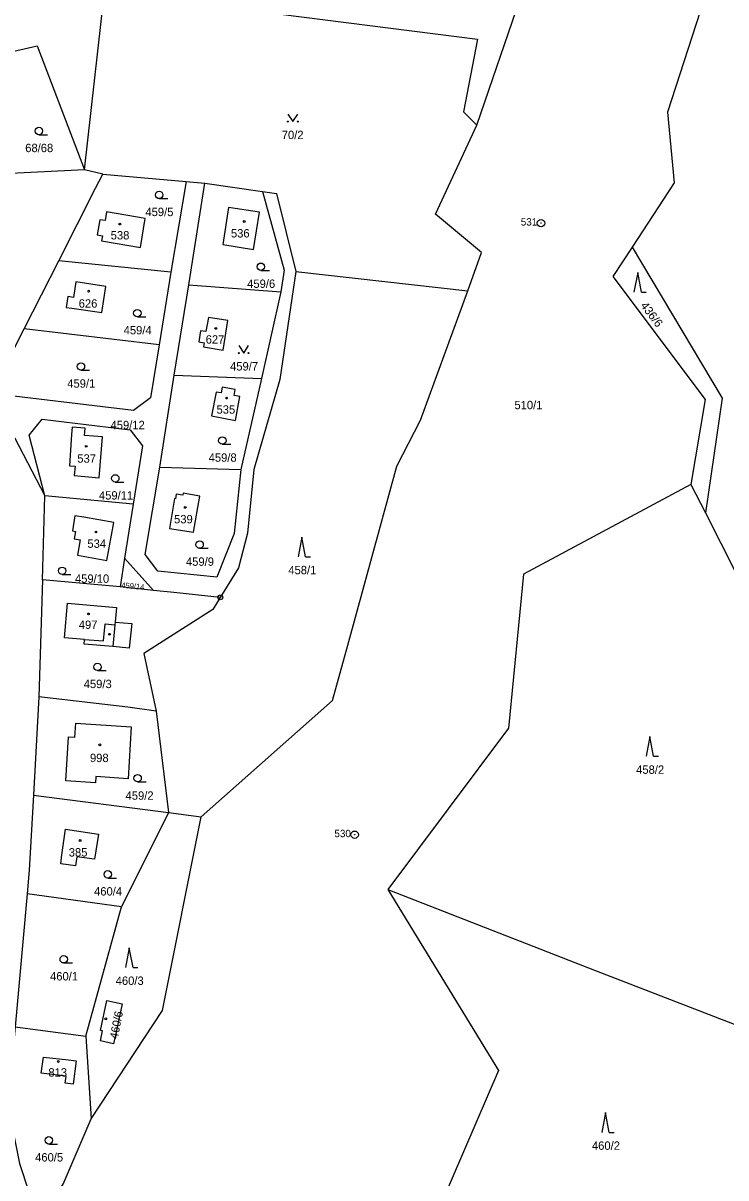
# Model space of a CAD drawing. Extents: x -725728 to -720881, y -1068679 to -1063504.
# Drawn here: x -723989.4 to -723846.7, y -1067838.5 to -1067604 of the extents above; entities that cross this region are included whole.
import ezdxf

# ---------------------------------------------------------------- set-up
doc = ezdxf.new("R2010")
doc.units = 0
for name, color, linetype in [('Hranice parcel', 7, 'Continuous'), ('Parcelní čísla', 7, 'Continuous'), ('Vnitřní kresba', 7, 'Continuous'), ('Značky bodu BP', 7, 'Continuous'), ('Značky budov', 7, 'Continuous'), ('Značky kultur', 7, 'Continuous')]:
    doc.layers.add(name, color=color, linetype=linetype)

# ---------------------------------------------------------------- blocks, each defined once
blk = doc.blocks.new('4.02_3')
at = {"layer": 'Značky budov'}
blk.add_circle((-0.001, 0), 0.0175, dxfattribs=at)
blk = doc.blocks.new('4.02_4')
at = {"layer": 'Značky budov'}
blk.add_circle((-0.001, 0), 0.0175, dxfattribs=at)
blk = doc.blocks.new('3.14_1')
at = {"layer": 'Značky kultur'}
blk.add_lwpolyline([(-0.1, 0.15), (0, 0), (0.1, 0.15)], dxfattribs=at)
for centre in [(-0.1, 0), (0.1, 0)]:
    blk.add_circle(centre, 0.01, dxfattribs=at)
blk = doc.blocks.new('3.08_1')
at = {"layer": 'Značky kultur'}
for p, q in [((0, 0.4), (-0.075, 0)), ((0.075, 0), (0, 0.4)), ((0.075, 0), (0.175, 0))]:
    blk.add_line(p, q, dxfattribs=at)
blk = doc.blocks.new('3.04_2')
at = {"layer": 'Značky kultur'}
blk.add_line((0.001, 0), (0.176, 0), dxfattribs=at)
blk.add_circle((0.001, 0.075), 0.075, dxfattribs=at)
blk = doc.blocks.new('3.08_2')
at = {"layer": 'Značky kultur'}
for p, q in [((0, 0.4), (-0.075, 0)), ((0.075, 0), (0, 0.4)), ((0.075, 0), (0.175, 0))]:
    blk.add_line(p, q, dxfattribs=at)
blk = doc.blocks.new('3.04_3')
at = {"layer": 'Značky kultur'}
blk.add_line((0.001, 0), (0.176, 0), dxfattribs=at)
blk.add_circle((0.001, 0.075), 0.075, dxfattribs=at)
blk = doc.blocks.new('1.01_1')
at = {"layer": 'Značky bodu BP'}
for radius in [0.075, 0.003]:
    blk.add_circle((0, 0), radius, dxfattribs=at)
blk = doc.blocks.new('1.05_1')
at = {"layer": 'Značky bodu BP'}
for radius in [0.05, 0.00303]:
    blk.add_circle((0, 0), radius, dxfattribs=at)

msp = doc.modelspace()

# ---------------------------------------------------------------- linework, layer by layer
at = {"layer": 'Hranice parcel'}
for p, q in [((-723897.23, -1067624.68), (-723883.13, -1067583.49)), ((-723976.95, -1067633.79), (-723996.98, -1067634.78)), ((-723973.18, -1067634.61), (-723976.95, -1067633.79)), ((-723973.18, -1067634.61), (-723956.25, -1067636.14)), ((-723956.25, -1067636.14), (-723959.38, -1067654.52)), ((-723956.25, -1067636.14), (-723952.46, -1067636.45)), ((-723955.71, -1067657.14), (-723952.46, -1067636.45)), ((-723952.46, -1067636.45), (-723940.76, -1067638.16)), ((-723989.19, -1067666.08), (-723982.16, -1067652.26)), ((-723959.38, -1067654.52), (-723982.16, -1067652.26)), ((-723959.38, -1067654.52), (-723961.74, -1067669.3)), ((-723934.02, -1067654.38), (-723899.04, -1067658.37)), ((-723958.73, -1067675.48), (-723955.71, -1067657.14)), ((-723955.71, -1067657.14), (-723937.03, -1067658.51)), ((-723937.03, -1067658.51), (-723940.95, -1067676.12)), ((-723995.85, -1067679.18), (-723989.19, -1067666.08)), ((-723961.74, -1067669.3), (-723989.19, -1067666.08)), ((-723961.65, -1067694.14), (-723958.73, -1067675.48)), ((-723958.73, -1067675.48), (-723940.95, -1067676.12)), ((-723940.95, -1067676.12), (-723945.2, -1067694.6)), ((-723995.85, -1067679.18), (-723984.95, -1067699.95)), ((-723961.65, -1067694.14), (-723945.2, -1067694.6)), ((-723853.76, -1067697.64), (-723850.83, -1067703.44)), ((-723985.44, -1067717.04), (-723984.95, -1067699.95)), ((-723967.03, -1067701.67), (-723984.95, -1067699.95)), ((-723967.03, -1067701.67), (-723968.77, -1067712.6)), ((-723850.83, -1067703.44), (-723825.99, -1067752.54)), ((-723968.77, -1067712.6), (-723969.7, -1067718.46)), ((-723968.77, -1067712.6), (-723962.92, -1067719.17)), ((-723985.44, -1067717.04), (-723986.17, -1067740.82)), ((-723969.7, -1067718.46), (-723985.44, -1067717.04)), ((-723962.92, -1067719.17), (-723969.7, -1067718.46)), ((-723986.17, -1067740.82), (-723987.27, -1067760.79)), ((-723962.35, -1067743.7), (-723959.87, -1067764.31)), ((-723987.27, -1067760.79), (-723959.87, -1067764.31)), ((-723959.87, -1067764.31), (-723969.41, -1067783.44)), ((-723959.87, -1067764.31), (-723953.23, -1067765.16)), ((-723988.57, -1067780.8), (-723991.03, -1067807.84)), ((-723969.41, -1067783.44), (-723988.57, -1067780.8)), ((-723976.64, -1067809.7), (-723969.41, -1067783.44)), ((-723991.03, -1067807.84), (-723976.64, -1067809.7)), ((-723976.64, -1067809.7), (-723975.56, -1067826.51))]:
    msp.add_line(p, q, dxfattribs=at)
for points in [[(-723710.7, -1067544.59), (-723764.88, -1067481.35), (-723780.39, -1067477.03), (-723778.8, -1067481.03), (-723824.42, -1067516.82), (-723858.51, -1067622.05), (-723857.15, -1067636.38), (-723865.68, -1067649.5)], [(-723976.95, -1067633.79), (-723972.85, -1067597.52), (-723897.09, -1067607.19), (-723899.93, -1067621.98), (-723897.23, -1067624.68)], [(-724000.17, -1067611.67), (-723986.52, -1067608.56), (-723976.95, -1067633.79)], [(-723899.04, -1067658.37), (-723896.29, -1067650.57), (-723905.62, -1067642.74), (-723897.23, -1067624.68)], [(-723982.16, -1067652.26), (-723974.66, -1067637.51), (-723973.18, -1067634.61)], [(-723940.76, -1067638.16), (-723937.94, -1067638.57), (-723934.02, -1067654.38)], [(-723940.76, -1067638.16), (-723936.37, -1067654.11), (-723937.03, -1067658.51)], [(-723942.63, -1067649.97), (-723941.36, -1067642.39), (-723947.65, -1067641.39), (-723948.82, -1067648.95), (-723942.63, -1067649.97)], [(-723964.57, -1067643.63), (-723972.44, -1067642.29), (-723972.74, -1067644.07), (-723973.8, -1067643.89), (-723974.32, -1067646.96), (-723973.26, -1067647.14), (-723973.44, -1067648.2), (-723965.57, -1067649.54), (-723964.57, -1067643.63)], [(-723865.68, -1067649.5), (-723869.6, -1067655.46), (-723850.9, -1067680.41), (-723853.76, -1067697.64)], [(-723865.68, -1067649.5), (-723847.42, -1067680.15), (-723850.83, -1067703.44)], [(-723934.02, -1067654.38), (-723937.22, -1067676.34), (-723942.55, -1067694.63), (-723943.84, -1067707.58), (-723945.63, -1067714.58), (-723949.34, -1067720.59)], [(-723979.47, -1067661.87), (-723973.41, -1067662.73), (-723972.62, -1067657.44), (-723978.67, -1067656.53), (-723979.14, -1067659.69), (-723980.33, -1067659.51), (-723980.66, -1067661.69), (-723979.47, -1067661.87)], [(-723953.23, -1067765.16), (-723926.55, -1067741.54), (-723923.46, -1067730.29), (-723913.46, -1067693.94), (-723908.66, -1067684.59), (-723899.04, -1067658.37)], [(-723951.76, -1067663.72), (-723952.25, -1067666.63), (-723953.34, -1067666.44), (-723953.72, -1067668.72), (-723952.63, -1067668.9), (-723952.77, -1067669.71), (-723948.79, -1067670.38), (-723947.78, -1067664.39), (-723951.76, -1067663.72)], [(-723961.74, -1067669.3), (-723963.49, -1067680.04), (-723967, -1067682.63), (-723995.85, -1067679.18)], [(-723951.15, -1067683.74), (-723946.27, -1067684.64), (-723945.39, -1067679.77), (-723946.52, -1067679.57), (-723946.31, -1067678.4), (-723948.93, -1067677.92), (-723949.14, -1067679.08), (-723950.21, -1067678.89), (-723951.15, -1067683.74)], [(-723984.95, -1067699.95), (-723988.14, -1067687.68), (-723985.53, -1067684.39), (-723967.64, -1067686.56), (-723965.14, -1067689.8), (-723967.03, -1067701.67)], [(-723976.89, -1067687.71), (-723976.78, -1067686.23), (-723979.44, -1067686.04), (-723979.55, -1067687.54), (-723979.94, -1067693.87), (-723978.83, -1067693.97), (-723979, -1067695.84), (-723973.91, -1067696.35), (-723973.28, -1067687.98), (-723976.89, -1067687.71)], [(-723945.2, -1067694.6), (-723946.52, -1067707.59), (-723950.08, -1067716.51), (-723962.03, -1067715.24), (-723964.58, -1067711.92), (-723961.65, -1067694.14)], [(-723853.76, -1067697.64), (-723887.79, -1067715.86), (-723890.84, -1067747.13), (-723915.33, -1067779.96)], [(-723959.63, -1067706.6), (-723954.8, -1067707.38), (-723953.53, -1067700.02), (-723956.89, -1067699.44), (-723956.96, -1067699.83), (-723958.28, -1067699.61), (-723958.45, -1067700.57), (-723958.65, -1067700.54), (-723959.63, -1067706.6)], [(-723972.36, -1067713.13), (-723970.99, -1067705.39), (-723977.04, -1067704.32), (-723978.85, -1067704.03), (-723979.35, -1067707.1), (-723978.78, -1067707.19), (-723979.02, -1067708.7), (-723977.81, -1067708.9), (-723978.32, -1067712.04), (-723972.36, -1067713.13)], [(-723949.34, -1067720.59), (-723958.78, -1067719.6), (-723962.92, -1067719.17)], [(-723949.34, -1067720.59), (-723950.85, -1067723.04), (-723964.87, -1067732.02), (-723962.35, -1067743.7)], [(-723967.32, -1067725.91), (-723967.82, -1067730.92), (-723971.14, -1067730.6), (-723977, -1067730.11), (-723976.93, -1067729.14), (-723980.98, -1067728.83), (-723980.4, -1067721.77), (-723970.42, -1067722.64), (-723970.7, -1067725.63), (-723967.32, -1067725.91)], [(-723962.35, -1067743.7), (-723968.11, -1067742.9), (-723986.17, -1067740.82)], [(-723978.85, -1067749.01), (-723978.67, -1067746.16), (-723967.43, -1067746.91), (-723968.05, -1067757.44), (-723974.59, -1067756.98), (-723974.67, -1067758.28), (-723980.73, -1067757.89), (-723980.15, -1067748.93), (-723978.85, -1067749.01)], [(-723987.27, -1067760.79), (-723988.14, -1067776.02), (-723988.57, -1067780.8)], [(-723975.56, -1067826.51), (-723961.07, -1067804.47), (-723953.23, -1067765.16)], [(-723981.49, -1067772.86), (-723980.76, -1067767.65), (-723974.11, -1067768.69), (-723974.9, -1067773.79), (-723978.49, -1067773.28), (-723978.76, -1067775.13), (-723981.75, -1067774.71), (-723981.49, -1067772.86)], [(-723915.33, -1067779.96), (-723892.84, -1067816.67), (-723916.26, -1067871.09), (-723897.39, -1067888.05)], [(-723915.33, -1067779.96), (-723873.01, -1067796.44), (-723836.04, -1067810.72)], [(-723973.68, -1067808.55), (-723972.4, -1067802.49), (-723969.28, -1067803.15), (-723970.57, -1067809.19), (-723971.01, -1067811.26), (-723973.68, -1067810.69), (-723973.25, -1067808.66), (-723973.68, -1067808.55)], [(-723991.03, -1067807.84), (-723991.57, -1067813.82), (-723992.37, -1067824.41), (-723990.13, -1067835.57), (-723986.32, -1067847.12)], [(-723985.26, -1067813.96), (-723980.2, -1067814.53), (-723978.63, -1067814.72), (-723979.24, -1067819.49), (-723980.84, -1067819.27), (-723980.67, -1067817.87), (-723985.7, -1067817.23), (-723985.26, -1067813.96)], [(-723986.32, -1067847.12), (-723981.24, -1067839.79), (-723975.56, -1067826.51)]]:
    msp.add_lwpolyline(points, dxfattribs=at)
at = {"layer": 'Vnitřní kresba'}
for p, q in [((-723973.03, -1067729.44), (-723972.74, -1067725.99)), ((-723972.74, -1067725.99), (-723970.75, -1067726.15)), ((-723970.75, -1067726.15), (-723971.14, -1067730.6)), ((-723970.7, -1067725.63), (-723970.75, -1067726.15)), ((-723976.93, -1067729.14), (-723973.03, -1067729.44))]:
    msp.add_line(p, q, dxfattribs=at)

# ---------------------------------------------------------------- block references
at = {"layer": 'Značky bodu BP', "xscale": 10, "yscale": 10}
for name, p in [('1.01_1', (-723884.21, -1067644.58)), ('1.05_1', (-723949.34, -1067720.59)), ('1.01_1', (-723922.06, -1067768.8))]:
    msp.add_blockref(name, p, dxfattribs=at)
at = {"layer": 'Značky budov', "xscale": 10, "yscale": 10}
for name, p in [('4.02_3', (-723944.47, -1067644.26)), ('4.02_3', (-723969.74, -1067644.79)), ('4.02_4', (-723976.07, -1067658.4)), ('4.02_3', (-723950.26, -1067665.98)), ('4.02_4', (-723948.03, -1067680.13)), ('4.02_4', (-723976.56, -1067689.93)), ('4.02_3', (-723956.46, -1067702.33)), ('4.02_3', (-723974.58, -1067707.32)), ('4.02_3', (-723976.12, -1067723.96)), ('4.02_3', (-723971.83, -1067728.09)), ('4.02_3', (-723973.81, -1067750.54)), ('4.02_3', (-723977.81, -1067769.97)), ('4.02_3', (-723972.59, -1067806.19)), ('4.02_3', (-723982.22, -1067814.86))]:
    msp.add_blockref(name, p, dxfattribs=at)
at = {"layer": 'Značky kultur', "xscale": 10, "yscale": 10}
for name, p in [('3.14_1', (-723934.62, -1067623.97)), ('3.04_2', (-723986.19, -1067626.62)), ('3.04_2', (-723961.78, -1067639.61)), ('3.04_2', (-723941.12, -1067654.19)), ('3.08_1', (-723864.58, -1067658.59)), ('3.04_3', (-723966.2, -1067663.63)), ('3.14_1', (-723944.59, -1067670.97)), ('3.04_2', (-723977.65, -1067674.45)), ('3.04_2', (-723948.94, -1067689.5)), ('3.04_3', (-723970.68, -1067697.18)), ('3.04_3', (-723953.55, -1067710.63)), ('3.08_1', (-723932.76, -1067712.35)), ('3.04_2', (-723981.46, -1067715.94)), ('3.04_2', (-723974.31, -1067735.47)), ('3.08_2', (-723862.12, -1067752.88)), ('3.04_2', (-723966.14, -1067758.08)), ('3.04_2', (-723972.21, -1067777.6)), ('3.08_1', (-723967.82, -1067795.75)), ('3.04_2', (-723981.15, -1067794.85)), ('3.08_1', (-723871.1, -1067829.25)), ('3.04_2', (-723984.18, -1067831.62))]:
    msp.add_blockref(name, p, dxfattribs=at)

# ---------------------------------------------------------------- texts
at = {"layer": 'Parcelní čísla'}
for s, p in [('70/2', (-723936.86, -1067627.52)), ('68/68', (-723988.96, -1067630.17)), ('459/5', (-723964.55, -1067643.16)), ('538', (-723971.6, -1067647.9)), ('536', (-723947.18, -1067647.5)), ('459/6', (-723943.89, -1067657.74)), ('626', (-723978.1, -1067661.75)), ('459/4', (-723968.97, -1067667.18)), ('627', (-723952.31, -1067669.06)), ('459/7', (-723947.36, -1067674.52)), ('459/1', (-723980.42, -1067678)), ('535', (-723950.11, -1067683.29)), ('510/1', (-723889.61, -1067682.38)), ('459/12', (-723971.63, -1067686.44)), ('537', (-723978.38, -1067693.24)), ('459/8', (-723951.71, -1067693.05)), ('459/11', (-723973.99, -1067700.73)), ('539', (-723958.73, -1067705.56)), ('534', (-723976.33, -1067710.53)), ('459/9', (-723956.32, -1067714.18)), ('458/1', (-723935.53, -1067715.9)), ('459/10', (-723978.86, -1067717.64)), ('497', (-723978.09, -1067727)), ('459/3', (-723977.08, -1067739.02)), ('998', (-723975.81, -1067754.05)), ('458/2', (-723864.89, -1067756.43)), ('459/2', (-723968.58, -1067761.7)), ('385', (-723980.12, -1067773.23)), ('460/4', (-723974.98, -1067781.15)), ('460/1', (-723983.92, -1067798.4)), ('460/3', (-723970.59, -1067799.3)), ('813', (-723984.26, -1067817.92)), ('460/2', (-723873.87, -1067832.8)), ('460/5', (-723986.95, -1067835.17))]:
    msp.add_text(s, height=1.7, dxfattribs=at).set_placement(p)
for s, height, rotation, p in [('436/6', 1.7, 307, (-723864.11, -1067661.36)), ('459/14', 1.14, 355, (-723969.47, -1067718.67)), ('460/6', 1.7, 79, (-723970.17, -1067810.39))]:
    msp.add_text(s, height=height, rotation=rotation, dxfattribs=at).set_placement(p)
at = {"layer": 'Značky bodu BP'}
for s, p in [('531', (-723888.32, -1067645.08)), ('530', (-723926.17, -1067769.3))]:
    msp.add_text(s, height=1.5, dxfattribs=at).set_placement(p)

doc.saveas('drawing.dxf')
